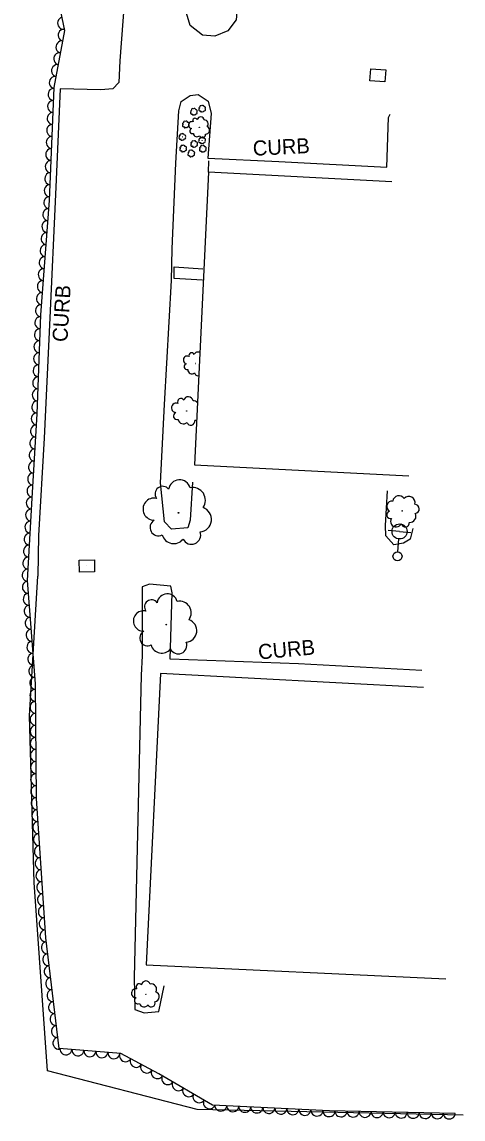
# Model space of a CAD drawing. Extents: x 1722896 to 1754269, y 648279 to 666297.
# Drawn here: x 1753969.6 to 1754116.2, y 652835.5 to 653200 of the extents above; entities that cross this region are included whole.
import ezdxf

# ---------------------------------------------------------------- set-up
doc = ezdxf.new("R2010")
doc.units = 0
for name, color, linetype in [('DESIGN - CENTERLINE - Proposed Text', 7, 'Continuous'), ('DESIGN - SCRATCH - User 1', 7, 'Continuous'), ('SURVEY - CENTERLINE - Preliminary Text', 7, 'Continuous'), ('SURVEY - DRAINAGE - Natural Features', 7, 'Continuous'), ('SURVEY - DTM - Breaklines', 7, 'Continuous'), ('SURVEY - VEGETATION - Features with Text', 7, 'Continuous')]:
    doc.layers.add(name, color=color, linetype=linetype)

msp = doc.modelspace()

# ---------------------------------------------------------------- linework, layer by layer
at = {"layer": 'DESIGN - CENTERLINE - Proposed Text'}
for points in [[(1754031.59, 653150.04), (1754031.71, 653153.89)], [(1754092.55, 653146.88), (1754031.59, 653150.04), (1754027.01, 653052.89), (1754098.22, 653049.15)], [(1754029.69, 653114.25), (1754020.18, 653114.78), (1754020.27, 653118.6), (1754029.75, 653117.99)], [(1754103.05, 652978.9), (1754015.72, 652983.54), (1754010.87, 652886.71), (1754110.53, 652882.09)]]:
    msp.add_lwpolyline(points, dxfattribs=at)
at = {"layer": 'SURVEY - CENTERLINE - Preliminary Text'}
for points in [[(1754092.14, 653208.15), (1754041.11, 653210.4), (1754041.18, 653204.63), (1754040.8, 653200.72), (1754038.11, 653197.08), (1754033.74, 653195.31), (1754029.62, 653195.6), (1754025.58, 653198.79), (1754024.02, 653204.01), (1754024.94, 653220.66), (1754025.6, 653232.47), (1754027.23, 653236.52), (1754029.24, 653237.59), (1754031.77, 653237.73), (1754042.8, 653236.66), (1754043.3, 653234.86), (1754042.85, 653227.83), (1754042.19, 653219.61), (1754061.32, 653218.88), (1754092.28, 653217.22)], [(1754004.62, 653219.42), (1754002.19, 653187.07), (1754001.8, 653179.84), (1753999.79, 653177.77), (1753995.81, 653177.46), (1753982.3, 653177.75), (1753980.78, 653142.66), (1753978.89, 653101.69), (1753976.96, 653061.68), (1753975.09, 653029.35), (1753974.88, 653015.83)], [(1754026.32, 653047.09), (1754025.51, 653034.49), (1754024.74, 653031.92), (1754019.33, 653031.46), (1754016.96, 653033.85), (1754015.65, 653046.86), (1754016.97, 653072.88), (1754019.36, 653114.04), (1754019.6, 653124.64), (1754020.81, 653153.09), (1754021.74, 653170.51), (1754022.57, 653173.6), (1754025.5, 653175.61), (1754028.2, 653175.85), (1754031.54, 653173.65), (1754032.46, 653169.55), (1754031.4, 653154.71), (1754054.97, 653153.68), (1754090.91, 653151.79), (1754091.43, 653168.2), (1754092, 653169.38)], [(1754099.53, 653031.64), (1754098.62, 653028.15), (1754096.39, 653026.85), (1754093.24, 653026.25), (1754090.56, 653029.23), (1754090.43, 653032.65), (1754091.13, 653044.17)], [(1754116.24, 652836.71), (1754027.85, 652838.65), (1753978.07, 652851.51), (1753973.69, 652914.08), (1753972.11, 652969.42), (1753974.88, 653015.83)], [(1754102.58, 652984.51), (1754061.52, 652986.73), (1754018.94, 652988.31), (1754019.51, 653010.33), (1754019.12, 653012.52), (1754012.02, 653013.21), (1754009.53, 653012.26), (1754009.59, 652989.42)], [(1754009.59, 652989.42), (1754009.23, 652982.91), (1754006.91, 652882.51), (1754007.18, 652871.85), (1754010.28, 652870.75), (1754015.16, 652871.15), (1754016.87, 652879.73)]]:
    msp.add_lwpolyline(points, dxfattribs=at)
at = {"layer": 'SURVEY - DRAINAGE - Natural Features'}
for p, q in [((1754087.88, 653182.28), (1754087.88, 653182.28)), ((1753991.24, 653019.24), (1753991.24, 653019.24))]:
    msp.add_line(p, q, dxfattribs=at)
for points in [[(1754085.23, 653180.48), (1754085.55, 653184.47), (1754090.53, 653184.07), (1754090.21, 653180.08), (1754085.23, 653180.48)], [(1753988.78, 653017.18), (1753988.69, 653021.18), (1753993.69, 653021.3), (1753993.78, 653017.3), (1753988.78, 653017.18)]]:
    msp.add_lwpolyline(points, dxfattribs=at)
at = {"layer": 'SURVEY - DTM - Breaklines'}
for p, q in [((1754095.13, 653030.7), (1754091.4, 653031.01)), ((1754095.13, 653030.7), (1754098.87, 653030.38)), ((1754094.57, 653023.97), (1754094.93, 653028.2))]:
    msp.add_line(p, q, dxfattribs=at)
for centre, radius in [((1754095.13, 653030.7), 2.5), ((1754094.45, 653022.47), 1.5)]:
    msp.add_circle(centre, radius, dxfattribs=at)
at = {"layer": 'SURVEY - VEGETATION - Features with Text'}
msp.add_lwpolyline([(1754113.67, 652837.33), (1754071.84, 652838.15), (1754033.01, 652840.13), (1754015.12, 652850.52), (1754002.46, 652857.22), (1753982.03, 652858.88), (1753977.54, 652895.66), (1753974.45, 652942.01), (1753974.11, 652980.09), (1753971.46, 653014.44), (1753973.05, 653041.75), (1753974.7, 653069.81), (1753975.89, 653102.65), (1753978.81, 653140.62), (1753980.29, 653178.26), (1753983.84, 653197.15), (1753980.66, 653212.57)], dxfattribs=at)
for centre, radius in [((1754026.78, 653170.16), 0.0134), ((1754029.55, 653171.21), 0.0134), ((1754024.11, 653165.95), 0.0134), ((1754028.6, 653165), 0.0406), ((1754022.94, 653161.81), 0.0134), ((1754023.2, 653157.95), 0.0134), ((1754026.88, 653159.48), 0.0134), ((1754029.49, 653160.67), 0.0134), ((1754029.74, 653157.86), 0.0134), ((1754025.9, 653156.31), 0.0134), ((1754027.29, 653086.51), 0.0459), ((1754024.34, 653070.76), 0.0556), ((1754096, 653037.55), 0.0635), ((1754021.68, 653036.88), 0.128), ((1754017.61, 652999.75), 0.119), ((1754010.81, 652876.88), 0.0519)]:
    msp.add_circle(centre, radius, dxfattribs=at)
for centre, radius, start, end in [((1754029.14, 653171.86), 0.385, 50.097, 206.8859), ((1754029.7, 653171.85), 0.438, 359.1498, 136.674), ((1754026, 653169.78), 0.384, 112.2339, 305.6536), ((1754025.94, 653170.39), 0.264, 72.2132, 250.9588), ((1754026.37, 653170.81), 0.385, 50.097, 206.8859), ((1754026.49, 653169.35), 0.292, 154.8525, 332.1717), ((1754026.93, 653170.81), 0.438, 359.1498, 136.674), ((1754027.01, 653169.53), 0.414, 230.1396, 356.9853), ((1754027.49, 653170.38), 0.435, 310.0456, 105.8841), ((1754027.59, 653169.79), 0.321, 240.2985, 55.2988), ((1754028.77, 653170.83), 0.384, 112.2339, 305.6536), ((1754028.71, 653171.43), 0.264, 72.2132, 250.9588), ((1754029.26, 653170.39), 0.292, 154.8525, 332.1717), ((1754029.78, 653170.57), 0.414, 230.1396, 356.9853), ((1754030.26, 653171.43), 0.435, 310.0456, 105.8841), ((1754030.36, 653170.83), 0.321, 240.2985, 55.2988), ((1754023.33, 653165.57), 0.384, 112.2339, 305.6536), ((1754023.27, 653166.17), 0.264, 72.2132, 250.9588), ((1754023.7, 653166.6), 0.385, 50.097, 206.8859), ((1754023.82, 653165.13), 0.292, 154.8525, 332.1717), ((1754024.26, 653166.59), 0.438, 359.1498, 136.674), ((1754024.34, 653165.31), 0.414, 230.1396, 356.9853), ((1754024.82, 653166.17), 0.435, 310.0456, 105.8841), ((1754024.92, 653165.57), 0.321, 240.2985, 55.2988), ((1754026.1, 653165.73), 1.16, 69.7638, 263.1835), ((1754027.2, 653167.2), 0.798, 29.7431, 208.4888), ((1754029.01, 653167.28), 1.16, 7.627, 164.4159), ((1754030.26, 653166.12), 1.32, 316.6797, 94.204), ((1754030.64, 653164.03), 1.32, 267.5755, 63.414), ((1754022.16, 653161.43), 0.384, 112.2339, 305.6536), ((1754022.1, 653162.03), 0.264, 72.2132, 250.9588), ((1754022.53, 653162.46), 0.385, 50.097, 206.8859), ((1754023.09, 653162.45), 0.438, 359.1498, 136.674), ((1754023.65, 653162.03), 0.435, 310.0456, 105.8841), ((1754023.75, 653161.43), 0.321, 240.2985, 55.2988), ((1754026.3, 653163.76), 0.883, 112.3825, 289.7016), ((1754027.83, 653163.1), 1.25, 187.6695, 314.5152), ((1754029.08, 653161.32), 0.385, 50.097, 206.8859), ((1754029.64, 653162.5), 0.97, 197.8284, 12.8287), ((1754029.65, 653161.32), 0.438, 359.1498, 136.674), ((1754030.21, 653160.89), 0.435, 310.0456, 105.8841), ((1754022.43, 653157.57), 0.384, 112.2339, 305.6536), ((1754022.37, 653158.17), 0.264, 72.2132, 250.9588), ((1754022.65, 653160.99), 0.292, 154.8525, 332.1717), ((1754022.79, 653158.6), 0.385, 50.097, 206.8859), ((1754023.18, 653161.17), 0.414, 230.1396, 356.9853), ((1754023.35, 653158.59), 0.438, 359.1498, 136.674), ((1754023.91, 653158.17), 0.435, 310.0456, 105.8841), ((1754024.01, 653157.57), 0.321, 240.2985, 55.2988), ((1754026.1, 653159.1), 0.384, 112.2339, 305.6536), ((1754026.04, 653159.7), 0.264, 72.2132, 250.9588), ((1754026.47, 653160.13), 0.385, 50.097, 206.8859), ((1754026.59, 653158.66), 0.292, 154.8525, 332.1717), ((1754027.03, 653160.12), 0.438, 359.1498, 136.674), ((1754027.11, 653158.84), 0.414, 230.1396, 356.9853), ((1754027.59, 653159.7), 0.435, 310.0456, 105.8841), ((1754027.69, 653159.1), 0.321, 240.2985, 55.2988), ((1754028.72, 653160.29), 0.384, 112.2339, 305.6536), ((1754028.66, 653160.9), 0.264, 72.2132, 250.9588), ((1754028.97, 653157.48), 0.384, 112.2339, 305.6536), ((1754028.91, 653158.09), 0.264, 72.2132, 250.9588), ((1754029.21, 653159.86), 0.292, 154.8525, 332.1717), ((1754029.33, 653158.51), 0.385, 50.097, 206.8859), ((1754029.73, 653160.04), 0.414, 230.1396, 356.9853), ((1754029.9, 653158.51), 0.438, 359.1498, 136.674), ((1754030.3, 653160.29), 0.321, 240.2985, 55.2988), ((1754030.45, 653158.08), 0.435, 310.0456, 105.8841), ((1754030.55, 653157.49), 0.321, 240.2985, 55.2988), ((1754022.91, 653157.13), 0.292, 154.8525, 332.1717), ((1754023.44, 653157.31), 0.414, 230.1396, 356.9853), ((1754025.13, 653155.93), 0.384, 112.2339, 305.6536), ((1754025.07, 653156.53), 0.264, 72.2132, 250.9588), ((1754025.49, 653156.96), 0.385, 50.097, 206.8859), ((1754025.62, 653155.49), 0.292, 154.8525, 332.1717), ((1754026.06, 653156.95), 0.438, 359.1498, 136.674), ((1754026.14, 653155.68), 0.414, 230.1396, 356.9853), ((1754026.62, 653156.53), 0.435, 310.0456, 105.8841), ((1754026.71, 653155.93), 0.321, 240.2985, 55.2988), ((1754029.46, 653157.05), 0.292, 154.8525, 332.1717), ((1754029.98, 653157.23), 0.414, 230.1396, 356.9853), ((1754024.59, 653087.69), 1.31, 62.5078, 255.9275), ((1754026.03, 653089.18), 0.902, 22.4871, 201.2327), ((1754028.08, 653089.01), 1.31, 58.4037, 157.1599), ((1754024.53, 653085.45), 0.998, 105.1265, 282.4456), ((1754026.16, 653084.49), 1.41, 180.4135, 307.2592), ((1754028.09, 653083.56), 1.1, 190.5724, 286.6985), ((1754022.43, 653073.78), 1.09, 29.6327, 208.3783), ((1754024.91, 653073.89), 1.59, 7.5165, 164.3055), ((1754026.62, 653072.29), 1.82, 41.3802, 94.0935), ((1754020.91, 653071.77), 1.59, 69.6534, 263.0731), ((1754021.18, 653069.07), 1.21, 112.272, 289.5912), ((1754023.28, 653068.15), 1.72, 187.5591, 314.4048), ((1754025.75, 653067.33), 1.33, 197.718, 12.7183), ((1754027.13, 653069.43), 1.8, 267.4651, 288.8384), ((1754016.37, 653043.19), 2.52, 37.3521, 216.0978), ((1754022.01, 653044.21), 3.67, 15.236, 172.0249), ((1754026.41, 653041.09), 4.19, 324.2887, 101.813), ((1754013.53, 653038.13), 3.67, 77.3728, 270.7925), ((1754094.9, 653040.48), 2.07, 33.1504, 170.6746), ((1754098.22, 653040.29), 2.06, 344.0462, 139.8847), ((1754028.45, 653034.71), 4.16, 275.1846, 71.023), ((1754092.68, 653039.01), 1.82, 84.0977, 240.8866), ((1754092.14, 653036.22), 1.25, 106.2138, 284.9595), ((1754100.18, 653038.2), 1.52, 274.2991, 89.2994), ((1754014.97, 653032.04), 2.79, 119.9915, 297.3106), ((1754093.97, 653034), 1.82, 146.2345, 339.6542), ((1754097.04, 653033.59), 1.38, 188.8532, 6.1723), ((1754098.61, 653035.68), 1.96, 264.1402, 30.9859), ((1754025.96, 653029.5), 3.07, 205.4375, 20.4377), ((1754020.07, 653030.61), 3.95, 195.2785, 322.1242), ((1754017.94, 653006.55), 3.41, 15.035, 171.8239), ((1754012.7, 653005.63), 2.34, 37.1512, 215.8968), ((1754022.01, 653003.64), 3.88, 324.0878, 101.612), ((1754010.05, 653000.94), 3.4, 77.1719, 270.5916), ((1754023.89, 652997.72), 3.86, 274.9836, 70.8221), ((1754011.38, 652995.29), 2.59, 119.7905, 297.1097), ((1754021.56, 652992.89), 2.85, 205.2365, 20.2368), ((1754016.1, 652993.94), 3.67, 195.0776, 321.9232), ((1754010.84, 652879.86), 1.49, 17.0878, 173.8767), ((1754007.49, 652877.28), 1.48, 79.2247, 272.6444), ((1754008.57, 652879.37), 1.02, 39.204, 217.9496), ((1754012.67, 652878.65), 1.7, 326.1406, 103.6648), ((1754013.58, 652876.09), 1.68, 277.0364, 72.8749), ((1754008.16, 652874.84), 1.13, 121.8433, 299.1625), ((1754010.24, 652874.32), 1.6, 197.1304, 323.9761), ((1754012.63, 652873.95), 1.24, 207.2893, 22.2896)]:
    msp.add_arc(centre, radius, start, end, dxfattribs=at)
for centre, major_axis in [((1753983.35, 653199.54), (-0.4, 1.96)), ((1753983.56, 653195.62), (0.37, 1.97)), ((1753982.82, 653191.69), (0.37, 1.97)), ((1753982.08, 653187.76), (0.37, 1.97)), ((1753981.34, 653183.82), (0.37, 1.97)), ((1753980.6, 653179.89), (0.37, 1.97)), ((1753980.2, 653175.92), (0.08, 2)), ((1753980.04, 653171.93), (0.08, 2)), ((1753979.89, 653167.93), (0.08, 2)), ((1753979.73, 653163.93), (0.08, 2)), ((1753979.57, 653159.94), (0.08, 2)), ((1753979.41, 653155.94), (0.08, 2)), ((1753979.25, 653151.94), (0.08, 2)), ((1753979.1, 653147.95), (0.08, 2)), ((1753978.94, 653143.95), (0.08, 2)), ((1753978.76, 653139.95), (0.15, 1.99)), ((1753978.45, 653135.96), (0.15, 1.99)), ((1753978.14, 653131.98), (0.15, 1.99)), ((1753977.84, 653127.99), (0.15, 1.99)), ((1753977.53, 653124), (0.15, 1.99)), ((1753977.22, 653120.01), (0.15, 1.99)), ((1753976.92, 653116.02), (0.15, 1.99)), ((1753976.61, 653112.04), (0.15, 1.99)), ((1753976.3, 653108.05), (0.15, 1.99)), ((1753975.99, 653104.06), (0.15, 1.99)), ((1753975.79, 653100.06), (0.07, 2)), ((1753975.65, 653096.07), (0.07, 2)), ((1753975.5, 653092.07), (0.07, 2)), ((1753975.36, 653088.07), (0.07, 2)), ((1753975.21, 653084.08), (0.07, 2)), ((1753975.07, 653080.08), (0.07, 2)), ((1753974.93, 653076.08), (0.07, 2)), ((1753974.78, 653072.08), (0.07, 2)), ((1753974.6, 653068.09), (0.12, 2)), ((1753974.36, 653064.09), (0.12, 2)), ((1753974.13, 653060.1), (0.12, 2)), ((1753973.89, 653056.11), (0.12, 2)), ((1753973.66, 653052.12), (0.12, 2)), ((1753973.42, 653048.12), (0.12, 2)), ((1753973.19, 653044.13), (0.12, 2)), ((1753972.95, 653040.14), (0.12, 2)), ((1753972.72, 653036.14), (0.12, 2)), ((1753972.49, 653032.15), (0.12, 2)), ((1753972.26, 653028.16), (0.12, 2)), ((1753972.02, 653024.16), (0.12, 2)), ((1753971.79, 653020.17), (0.12, 2)), ((1753971.56, 653016.18), (0.12, 2)), ((1753971.63, 653012.19), (-0.15, 1.99)), ((1753971.94, 653008.2), (-0.15, 1.99)), ((1753972.25, 653004.21), (-0.15, 1.99)), ((1753972.56, 653000.22), (-0.15, 1.99)), ((1753972.86, 652996.23), (-0.15, 1.99)), ((1753973.17, 652992.24), (-0.15, 1.99)), ((1753973.48, 652988.26), (-0.15, 1.99)), ((1753973.78, 652984.27), (-0.15, 1.99)), ((1753974.09, 652980.28), (-0.15, 1.99)), ((1753974.14, 652976.28), (-0.02, 2)), ((1753974.18, 652972.28), (-0.02, 2)), ((1753974.21, 652968.28), (-0.02, 2)), ((1753974.25, 652964.28), (-0.02, 2)), ((1753974.28, 652960.28), (-0.02, 2)), ((1753974.32, 652956.28), (-0.02, 2)), ((1753974.35, 652952.28), (-0.02, 2)), ((1753974.39, 652948.28), (-0.02, 2)), ((1753974.42, 652944.28), (-0.02, 2)), ((1753974.56, 652940.29), (-0.13, 2)), ((1753974.83, 652936.3), (-0.13, 2)), ((1753975.09, 652932.3), (-0.13, 2)), ((1753975.36, 652928.31), (-0.13, 2)), ((1753975.63, 652924.32), (-0.13, 2)), ((1753975.89, 652920.33), (-0.13, 2)), ((1753976.16, 652916.34), (-0.13, 2)), ((1753976.43, 652912.35), (-0.13, 2)), ((1753976.69, 652908.36), (-0.13, 2)), ((1753976.96, 652904.37), (-0.13, 2)), ((1753977.23, 652900.38), (-0.13, 2)), ((1753977.49, 652896.38), (-0.13, 2)), ((1753977.94, 652892.41), (-0.24, 1.99)), ((1753978.42, 652888.44), (-0.24, 1.99)), ((1753978.91, 652884.47), (-0.24, 1.99)), ((1753979.39, 652880.5), (-0.24, 1.99)), ((1753979.88, 652876.53), (-0.24, 1.99)), ((1753980.36, 652872.56), (-0.24, 1.99)), ((1753980.84, 652868.59), (-0.24, 1.99)), ((1753981.33, 652864.62), (-0.24, 1.99)), ((1753981.81, 652860.65), (-0.24, 1.99)), ((1753984.24, 652858.7), (-1.99, 0.16)), ((1753988.23, 652858.37), (-1.99, 0.16)), ((1753992.22, 652858.05), (-1.99, 0.16)), ((1753996.2, 652857.73), (-1.99, 0.16)), ((1754000.19, 652857.4), (-1.99, 0.16)), ((1754003.98, 652856.41), (-1.77, 0.93)), ((1754007.52, 652854.54), (-1.77, 0.93)), ((1754011.05, 652852.67), (-1.77, 0.93)), ((1754014.59, 652850.8), (-1.77, 0.93)), ((1754018.06, 652848.81), (-1.73, 1)), ((1754021.52, 652846.8), (-1.73, 1)), ((1754024.98, 652844.8), (-1.73, 1)), ((1754028.44, 652842.79), (-1.73, 1)), ((1754031.9, 652840.78), (-1.73, 1)), ((1754035.72, 652839.99), (-2, 0.1)), ((1754039.71, 652839.79), (-2, 0.1)), ((1754043.71, 652839.59), (-2, 0.1)), ((1754047.7, 652839.38), (-2, 0.1)), ((1754051.7, 652839.18), (-2, 0.1)), ((1754055.69, 652838.97), (-2, 0.1)), ((1754059.69, 652838.77), (-2, 0.1)), ((1754063.68, 652838.57), (-2, 0.1)), ((1754067.68, 652838.36), (-2, 0.1)), ((1754071.67, 652838.16), (-2, 0.1)), ((1754075.67, 652838.08), (-2, 0.04)), ((1754079.67, 652838), (-2, 0.04)), ((1754083.67, 652837.92), (-2, 0.04)), ((1754087.67, 652837.84), (-2, 0.04)), ((1754091.67, 652837.76), (-2, 0.04)), ((1754095.67, 652837.68), (-2, 0.04)), ((1754099.67, 652837.6), (-2, 0.04)), ((1754103.67, 652837.53), (-2, 0.04)), ((1754107.67, 652837.45), (-2, 0.04)), ((1754111.67, 652837.37), (-2, 0.04))]:
    msp.add_ellipse(centre, major_axis=major_axis, ratio=0.940188, start_param=0, end_param=3.141593, dxfattribs=at)

# ---------------------------------------------------------------- texts
at = {"layer": 'DESIGN - SCRATCH - User 1'}
for rotation, p in [(2.8288, (1754046.48, 653155.52)), (86.5616, (1753984.71, 653093.55)), (5.2505, (1754048.35, 652988.14))]:
    msp.add_text('CURB', height=5, rotation=rotation, dxfattribs=at).set_placement(p)

doc.saveas('drawing.dxf')
